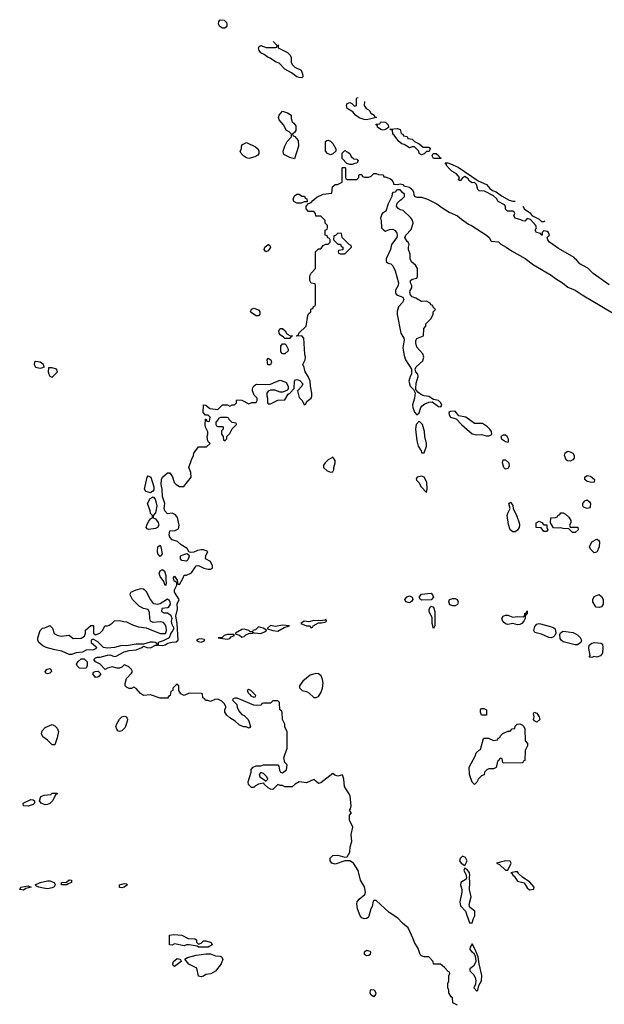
# Model space of a CAD drawing. Header units: inches. Extents: x 2380249 to 2585472, y 382747 to 546448.
# Tile 272 of 626: x 2473018 to 2477893, y 521673 to 529886. Entities that reach past the tile are written whole.
import ezdxf

# ---------------------------------------------------------------- set-up
doc = ezdxf.new("R2010")
doc.units = ezdxf.units.IN
doc.header["$MEASUREMENT"] = 0
doc.layers.add('C4572', color=7, linetype='Continuous')

msp = doc.modelspace()

# ---------------------------------------------------------------- linework, layer by layer
at = {"layer": 'C4572', "color": 4}
for points, elevation in [([(2474710, 529814), (2474686, 529830), (2474677, 529850), (2474679.3, 529870), (2474690, 529886), (2474722.8, 529882.8), (2474741.4, 529861.4), (2474746.8, 529850), (2474746.8, 529830), (2474730, 529816)], 56), ([(2475310, 528726), (2475270, 528735.3), (2475222, 528762), (2475218, 528770), (2475215.3, 528790), (2475229.2, 528830.8), (2475249.1, 528870.9), (2475286, 528910), (2475286, 528930), (2475266, 528950), (2475243.1, 528963.1), (2475218, 529010), (2475182, 529050), (2475175.3, 529070), (2475182, 529090), (2475210, 529122), (2475252, 529110), (2475281, 529090), (2475282, 529062), (2475290, 529034), (2475303.6, 529023.6), (2475319.6, 528999.6), (2475319.6, 528960.4), (2475312.7, 528947.3), (2475294, 528930), (2475298, 528918), (2475312.7, 528912.7), (2475339.6, 528879.6), (2475342, 528830)], 56), ([(2476050, 528965.2), (2476030, 528969.4), (2476002, 528990), (2476002, 529002), (2475989.4, 529009.4), (2475990, 529014), (2476022, 529018), (2476030, 529034), (2476070, 529031.3), (2476092, 529010), (2476094, 528990), (2476094, 528986), (2476070, 528969)], 56), ([(2476370, 528758), (2476348, 528770), (2476346, 528790), (2476310, 528826), (2476290, 528826), (2476270, 528818), (2476225.6, 528845.6), (2476204, 528850), (2476181.2, 528870), (2476142, 528922), (2476129, 528930), (2476126, 528966), (2476114, 528966), (2476106, 528974), (2476170, 528978), (2476190, 528971.3), (2476198, 528938), (2476214, 528930), (2476218, 528918), (2476250, 528912), (2476254, 528894), (2476292, 528890), (2476311.1, 528871.1), (2476350, 528851.3), (2476383.6, 528823.6), (2476430, 528822), (2476436.9, 528816.9), (2476442, 528810), (2476432.7, 528787.3), (2476410, 528786), (2476390, 528766)], 56), ([(2474930, 528729), (2474910, 528733.2), (2474886.3, 528746.3), (2474866, 528770), (2474858, 528790), (2474868, 528810), (2474868, 528830), (2474876.4, 528843.6), (2474910, 528862), (2474985.4, 528825.4), (2475005.4, 528805.4), (2475011.6, 528788.4), (2475012, 528770), (2475003.6, 528756.4), (2474978.8, 528741.2)], 56), ([(2475610, 528758), (2475586, 528770), (2475568, 528790), (2475568, 528870), (2475580.4, 528879.6), (2475590, 528882), (2475610, 528872), (2475630, 528852), (2475654, 528810), (2475654, 528790), (2475630, 528768)], 56), ([(2475770, 528678), (2475747.3, 528687.3), (2475708.4, 528728.4), (2475707.3, 528772.7), (2475730, 528794), (2475750, 528784.7), (2475770.8, 528770), (2475783.5, 528743.5), (2475805.4, 528725.4), (2475830, 528722), (2475842, 528710), (2475830, 528688), (2475812.7, 528687.3), (2475790, 528678)], 56), ([(2476530, 528728), (2476468.4, 528728.4), (2476458, 528750), (2476466, 528770), (2476490.9, 528770.9), (2476514, 528750), (2476518, 528738), (2476534, 528730)], 56), ([(2475364.7, 528355.3), (2475330, 528356), (2475305.2, 528370), (2475299.3, 528390), (2475310, 528416), (2475330, 528432), (2475350, 528432), (2475370, 528414), (2475392.7, 528412.7), (2475398, 528398), (2475412.7, 528392.7), (2475414, 528366), (2475410, 528366), (2475390, 528366)], 56), ([(2476190, 528466), (2476170, 528466), (2476158, 528462), (2476152.7, 528447.3), (2476130, 528446), (2476123.6, 528436.4), (2476122, 528410), (2476091.1, 528348.9), (2476071, 528290), (2476045.4, 528274.6), (2476036.9, 528263.1), (2476026, 528230), (2476031.1, 528208.9), (2476034, 528150), (2476054, 528130), (2476070, 528122), (2476102.7, 528137.3), (2476130, 528139.3), (2476150, 528127), (2476164.2, 528104.2), (2476166.9, 528090), (2476162, 528070), (2476118.8, 528010), (2476110, 527968), (2476074, 527890), (2476074, 527870), (2476090, 527854), (2476114, 527850), (2476130, 527834), (2476150.4, 527790), (2476176.4, 527690), (2476174.4, 527670), (2476153, 527630), (2476153, 527610), (2476158, 527598), (2476168, 527588), (2476212.6, 527572.6), (2476220.3, 527550), (2476210, 527527), (2476177.3, 527490), (2476167.1, 527452.9), (2476167.1, 527427.1), (2476196, 527270), (2476222.8, 527230), (2476225.4, 527214.6), (2476214, 527150), (2476225.2, 527085.2), (2476236.3, 527050), (2476286.4, 526970), (2476284.9, 526930), (2476274.4, 526910), (2476264, 526870), (2476273.4, 526830), (2476301.6, 526801.6), (2476314.8, 526774.8), (2476310.4, 526730), (2476294, 526674), (2476296.3, 526650), (2476310, 526611.3), (2476330, 526590.8), (2476350, 526607.3), (2476363.7, 526650), (2476373.6, 526666.4), (2476396.9, 526683.1), (2476430, 526696.4), (2476458.4, 526698.4), (2476510, 526660.7), (2476530, 526658), (2476539, 526670), (2476529, 526690), (2476510, 526709), (2476470, 526718), (2476430, 526742), (2476390, 526747.3), (2476370, 526756.3), (2476339.1, 526779.1), (2476321.5, 526801.5), (2476320.9, 526810), (2476324.6, 526855.4), (2476341.6, 526910), (2476338.4, 526930), (2476322.7, 526950), (2476315.1, 526970), (2476324.5, 526990), (2476378.7, 527041.3), (2476387, 527070), (2476379.1, 527099.1), (2476330, 527155.3), (2476320.7, 527190), (2476322, 527210), (2476330, 527226), (2476386, 527250), (2476388.9, 527311.1), (2476406, 527330), (2476406, 527350), (2476450, 527394), (2476466, 527430), (2476466, 527450), (2476486, 527470), (2476467.3, 527487.3), (2476462, 527502), (2476447.3, 527507.3), (2476442, 527522), (2476410, 527538), (2476370, 527535.3), (2476322, 527562), (2476290, 527573.6), (2476276.3, 527590), (2476271.2, 527610), (2476273.9, 527626.1), (2476287.8, 527650), (2476289.6, 527670), (2476276, 527690), (2476276, 527710), (2476290, 527722), (2476328.9, 527731.1), (2476336.4, 527743.6), (2476335.3, 527810), (2476318, 527838), (2476285.8, 527865.8), (2476274, 527890), (2476274, 527930), (2476259.3, 527970), (2476259.3, 527990), (2476266, 528010), (2476259, 528030), (2476250, 528036), (2476229.7, 528070), (2476238, 528090), (2476283.1, 528136.9), (2476299, 528190), (2476294, 528214), (2476277.2, 528237.2), (2476215.5, 528295.5), (2476190, 528300.9), (2476174, 528310), (2476159, 528330), (2476165.2, 528354.8), (2476190, 528382), (2476206, 528390), (2476226, 528410), (2476226, 528430), (2476210, 528446)], 56), ([(2475670, 528106), (2475652.7, 528087.3), (2475638, 528082), (2475634, 528050), (2475670, 528014), (2475692.7, 528012.7), (2475698, 527998), (2475714, 527990), (2475712.7, 527967.3), (2475678, 527962), (2475674, 527950), (2475678, 527938), (2475690, 527934), (2475730, 527934), (2475786, 527990), (2475782, 528002), (2475767.3, 528007.3), (2475706, 528070), (2475702, 528102)], 56), ([(2475070, 527948.7), (2475058, 527970), (2475062, 527990), (2475090, 528011.3), (2475094, 528010), (2475103.6, 528003.6), (2475110, 527986), (2475090, 527958)], 56), ([(2474990, 527415.3), (2474950, 527442), (2474944, 527450), (2474950, 527471.3), (2474970, 527481), (2475010, 527464.7), (2475021, 527450), (2475021, 527430), (2475010, 527415.3)], 56), ([(2475230, 527226), (2475219, 527239), (2475190, 527258), (2475182, 527270), (2475179, 527290), (2475189.3, 527310.7), (2475210, 527311.3), (2475231.3, 527290), (2475244.7, 527264.7), (2475270, 527252), (2475294, 527250), (2475278, 527242), (2475270, 527226)], 56), ([(2475210, 527098), (2475196.4, 527116.4), (2475196.4, 527163.6), (2475210, 527182), (2475230, 527182), (2475236.9, 527176.9), (2475256.9, 527136.9), (2475256, 527124), (2475230, 527098)], 56), ([(2473150, 527035.6), (2473140.7, 527030), (2473139.1, 527010), (2473150, 526987.7), (2473190, 526978.8), (2473210, 526984.7), (2473226, 526990), (2473218, 526998), (2473215.3, 527010), (2473189, 527030)], 64), ([(2475110, 527006), (2475088, 527008), (2475082, 527050), (2475090, 527062), (2475111.3, 527050), (2475118, 527030)], 56), ([(2473290, 526982.9), (2473258, 526982), (2473256, 526950), (2473261, 526930), (2473270, 526912), (2473290, 526904.7), (2473334, 526950), (2473325.2, 526970)], 64), ([(2476650, 526621.2), (2476610, 526619.3), (2476596, 526610), (2476598.8, 526590), (2476610, 526571.3), (2476657.3, 526557.3), (2476706.2, 526506.2), (2476790, 526431.3), (2476830, 526422.8), (2476870, 526426), (2476910, 526416), (2476930, 526416), (2476950, 526424.7), (2476955.3, 526430), (2476953.2, 526450), (2476939, 526470), (2476919, 526490), (2476878.6, 526518.6), (2476810, 526518.9), (2476739, 526570), (2476681.2, 526581.2)], 56), ([(2474747.3, 526567.3), (2474692.7, 526567.3), (2474678, 526562), (2474674, 526550), (2474654, 526530), (2474654, 526510), (2474658, 526498), (2474670, 526494), (2474710, 526494), (2474714, 526490), (2474714, 526470), (2474702, 526458), (2474702, 526430), (2474714, 526410), (2474718, 526378), (2474730, 526374), (2474746, 526390), (2474746, 526410), (2474770, 526434), (2474790, 526474), (2474826, 526510), (2474822, 526522), (2474790, 526526), (2474766, 526550), (2474762, 526562)], 56), ([(2476350, 526537.2), (2476325.5, 526510), (2476319.1, 526470), (2476330, 526374), (2476342, 526330), (2476364.9, 526290), (2476370, 526272), (2476390, 526272), (2476409.3, 526330), (2476409.3, 526350), (2476396, 526410), (2476393.2, 526450), (2476378, 526510)], 56), ([(2477070, 526421.2), (2477050, 526421.2), (2477031.3, 526410), (2477036, 526390), (2477070, 526366.8), (2477090, 526362), (2477095.3, 526364.7), (2477093.6, 526386.4), (2477084, 526410)], 56), ([(2477610, 526202.7), (2477585.6, 526205.6), (2477576, 526216), (2477561.2, 526250), (2477567, 526273), (2477590, 526286), (2477610, 526282.8), (2477630, 526271), (2477642.8, 526250), (2477642.8, 526230), (2477630, 526214)], 52), ([(2475630, 526238), (2475590, 526215.3), (2475564.7, 526190), (2475552, 526170), (2475552, 526150), (2475582, 526122), (2475610, 526112), (2475630, 526114), (2475638, 526130), (2475638, 526150), (2475648, 526190), (2475648, 526210)], 56), ([(2477070, 526136), (2477056, 526150), (2477044.5, 526190), (2477050, 526214), (2477070, 526215.5), (2477097.1, 526190), (2477099.3, 526160.7), (2477090, 526141.2)], 52), ([(2474110, 525940.7), (2474069.6, 525949.7), (2474058, 525970), (2474081.6, 526070), (2474090, 526080.5), (2474111.8, 526070), (2474138, 525990), (2474135.3, 525964.8), (2474127.3, 525952.7)], 56), ([(2476370, 526078), (2476334, 526070), (2476324.7, 526055.3), (2476326.4, 526046.4), (2476345.4, 526025.4), (2476366, 525990), (2476410, 525942), (2476417.2, 525970), (2476412.1, 526027.9), (2476390, 526069)], 56), ([(2477790, 526026.3), (2477750, 526034.7), (2477731.6, 526050), (2477729.7, 526070.3), (2477750, 526083.8), (2477779, 526079), (2477811, 526050), (2477810, 526029.5)], 52), ([(2474092.7, 525632.7), (2474080.2, 525640.2), (2474074, 525650), (2474080.9, 525679.1), (2474096, 525704), (2474110, 525722), (2474126, 525730), (2474126, 525750), (2474110, 525766), (2474106, 525790), (2474084.2, 525850), (2474107.1, 525892.9), (2474130, 525905.5), (2474147.4, 525887.4), (2474157.4, 525857.4), (2474160.3, 525830), (2474153.9, 525786.1), (2474150, 525774), (2474131.3, 525750), (2474131.6, 525731.6), (2474150, 525722.8), (2474171.8, 525691.8), (2474178.5, 525670), (2474168.2, 525650), (2474150, 525641.8)], 56), ([(2477150, 525613.2), (2477130, 525614), (2477108.7, 525630), (2477095.5, 525675.5), (2477084, 525750), (2477088.7, 525770), (2477108.7, 525810), (2477098, 525850), (2477110, 525862), (2477130, 525834), (2477132, 525810), (2477164, 525744), (2477182.8, 525690), (2477186.8, 525670), (2477184, 525650), (2477170, 525629)], 52), ([(2477750, 525809), (2477720.2, 525820.2), (2477714, 525830), (2477714, 525850), (2477730, 525872), (2477750, 525881), (2477770, 525864.7), (2477778.8, 525850), (2477776.3, 525823.7), (2477770, 525815.3)], 52), ([(2477390, 525618), (2477367.3, 525647.3), (2477326, 525650), (2477326, 525690), (2477350, 525702), (2477372.7, 525692.7), (2477390, 525674), (2477412.7, 525672.7), (2477414, 525650), (2477422, 525630), (2477410, 525618)], 52), ([(2477650, 525608.7), (2477628, 525610), (2477598, 525638), (2477550, 525642), (2477530, 525648.7), (2477510, 525644), (2477468.4, 525648.4), (2477446, 525690), (2477448, 525730), (2477487.3, 525732.7), (2477502, 525738), (2477506, 525750), (2477522, 525758), (2477530, 525774), (2477550, 525774), (2477570, 525762), (2477596.9, 525736.9), (2477614, 525710), (2477614, 525690), (2477602, 525670), (2477610, 525654), (2477672.7, 525652.7), (2477674, 525630)], 52), ([(2477810, 525438), (2477779, 525470), (2477769.4, 525490), (2477789.5, 525530.5), (2477830, 525552), (2477843.6, 525543.6), (2477852, 525530), (2477851.6, 525488.4), (2477830, 525446)], 52), ([(2474190, 525409.6), (2474169.7, 525429.7), (2474167, 525450), (2474169.7, 525490.3), (2474190, 525502.8), (2474196.4, 525490), (2474205.5, 525430)], 56), ([(2474410, 525369.3), (2474370, 525374), (2474359.3, 525390), (2474359.3, 525410), (2474363.9, 525416.1), (2474412.7, 525432.7), (2474424.7, 525424.7), (2474431.3, 525410), (2474419.8, 525380.2)], 56), ([(2474230, 525166.6), (2474219.6, 525199.6), (2474190, 525242.7), (2474181.3, 525270), (2474189.7, 525290.3), (2474210, 525299.5), (2474226, 525286), (2474237.6, 525250), (2474235.5, 525210), (2474240.7, 525190), (2474236, 525170)], 56), ([(2476270, 525023), (2476239, 525030), (2476229, 525050), (2476248.4, 525071.5), (2476270, 525080.4), (2476290.3, 525070.3), (2476297.6, 525050), (2476286.1, 525033.9)], 52), ([(2476370, 525044.2), (2476360.9, 525050), (2476349.3, 525070), (2476370, 525094.4), (2476450, 525101.3), (2476461.3, 525090), (2476468.7, 525070), (2476450, 525047)], 52), ([(2476630, 524996.9), (2476606.3, 525006.3), (2476596.2, 525030), (2476603.7, 525050), (2476630, 525059.5), (2476650, 525058.4), (2476666.8, 525050), (2476675.5, 525030), (2476670, 525009.4), (2476650, 524996.9)], 52), ([(2477850, 524984), (2477826, 524986), (2477816, 524996), (2477798, 525030), (2477798, 525050), (2477810, 525074), (2477850, 525092), (2477870, 525074), (2477884.7, 525050), (2477882.8, 525010), (2477870, 524989)], 52), ([(2476470, 524809.2), (2476457.2, 524850), (2476457.5, 524897.5), (2476432.3, 524950), (2476432.3, 524970), (2476442.7, 524990), (2476450, 524994.9), (2476470, 524986.8), (2476480.3, 524950), (2476479.1, 524830)], 52), ([(2477170, 524839.7), (2477130, 524849.5), (2477090, 524840.5), (2477070, 524845.6), (2477047, 524867), (2477038.4, 524890), (2477049.6, 524910.4), (2477070, 524919.3), (2477090, 524919.3), (2477130, 524902), (2477170, 524906.7), (2477215.3, 524904.7), (2477228, 524912), (2477230, 524934), (2477242, 524938), (2477250, 524954), (2477251.3, 524930), (2477238, 524922), (2477232, 524908), (2477232, 524892), (2477222, 524870), (2477204.9, 524850), (2477190, 524841.3)], 52), ([(2475570, 524886), (2475562, 524878), (2475530, 524871.6), (2475470, 524873.3), (2475430, 524864), (2475390, 524868), (2475362, 524850), (2475410, 524831.3), (2475434, 524830), (2475450, 524814), (2475462, 524818), (2475466, 524830), (2475510, 524854), (2475534, 524854), (2475570, 524864.7), (2475575.3, 524870)], 56), ([(2475010, 524820.9), (2474983.4, 524796.6), (2474962, 524790), (2474959.6, 524780.4), (2474940.4, 524780.4), (2474928, 524790), (2474890, 524801.2), (2474870, 524799.3), (2474818, 524770), (2474821, 524761), (2474850, 524751), (2474870, 524736), (2474890, 524741), (2474904.5, 524755.5), (2474930, 524767.3), (2474966, 524770), (2474962, 524778), (2474972, 524772), (2475030, 524767.3), (2475060.1, 524779.9), (2475075.3, 524790), (2475075.3, 524795.3), (2475048.7, 524810)], 56), ([(2475210, 524835.8), (2475150, 524824.5), (2475110, 524832.3), (2475084.7, 524810), (2475084.7, 524804.7), (2475130, 524790.7), (2475170, 524784.7), (2475223.7, 524816.3), (2475268, 524830)], 56), ([(2477450, 524731.1), (2477430, 524734), (2477370, 524759.7), (2477313.6, 524773.6), (2477305.1, 524790), (2477314.2, 524825.9), (2477330, 524843), (2477350, 524848.4), (2477444.2, 524824.2), (2477472.7, 524812.7), (2477483.8, 524803.8), (2477488.7, 524770), (2477480.4, 524750), (2477470, 524739.6)], 52), ([(2474530, 524720.9), (2474510, 524719.3), (2474491.3, 524710), (2474510, 524698.8), (2474530, 524694.8), (2474550, 524702.8), (2474562, 524710), (2474555.5, 524715.5)], 56), ([(2474798, 524758), (2474750, 524757.6), (2474722, 524750), (2474706, 524734), (2474674, 524730), (2474750, 524718), (2474770, 524724.7), (2474782.7, 524737.3), (2474808, 524750)], 56), ([(2477650, 524671.3), (2477550, 524697.6), (2477534.5, 524710), (2477525.4, 524725.4), (2477522, 524758), (2477529.3, 524770.7), (2477550, 524785.5), (2477633.4, 524773.4), (2477672.8, 524752.8), (2477692.8, 524732.8), (2477703, 524710), (2477697.3, 524690), (2477690, 524684.5), (2477670, 524671.6)], 52), ([(2477830, 524568), (2477806.4, 524573.6), (2477790, 524566), (2477768.4, 524568.4), (2477776.4, 524583.6), (2477765.1, 524645.1), (2477767, 524670), (2477790, 524686.7), (2477810.6, 524690.6), (2477866, 524686), (2477877.3, 524677.3), (2477880.5, 524650), (2477877, 524603), (2477861.4, 524578.6)], 52), ([(2473550, 524473.2), (2473516.5, 524476.5), (2473496.6, 524496.6), (2473492, 524510), (2473506.1, 524533.9), (2473530, 524554.9), (2473554.4, 524554.4), (2473579.3, 524530), (2473579.9, 524500.1), (2473576, 524484), (2473570, 524478)], 56), ([(2473250, 524429.4), (2473236.5, 524436.5), (2473229.2, 524450), (2473246, 524470), (2473270, 524474.9), (2473278, 524470), (2473283, 524450), (2473270, 524435.1)], 56), ([(2473650, 524398), (2473628.7, 524428.7), (2473636.4, 524443.6), (2473646, 524450), (2473671.3, 524451.3), (2473694, 524430), (2473682, 524410), (2473670, 524402)], 56), ([(2475487.5, 524432.5), (2475441.6, 524418.4), (2475378, 524370), (2475352, 524330), (2475352.7, 524312.7), (2475374, 524290), (2475410, 524282), (2475430, 524272), (2475470, 524232), (2475490, 524232), (2475510, 524242), (2475528.7, 524270), (2475544, 524310), (2475549.1, 524350.9), (2475543.2, 524383.2), (2475531.9, 524411.9), (2475510, 524429.2)], 56), ([(2474930, 524298), (2474914, 524290), (2474922, 524270), (2474938, 524258), (2474945.4, 524245.4), (2474970, 524234), (2474982, 524238), (2474986, 524250), (2474970, 524266), (2474946, 524290)], 56), ([(2476870, 524086), (2476862, 524110), (2476862, 524130), (2476870, 524142), (2476890, 524142), (2476912, 524130), (2476910, 524086)], 52), ([(2473850, 523949.2), (2473835.5, 523955.5), (2473827, 523967), (2473820.9, 523990), (2473827.2, 524012.8), (2473849.4, 524050.6), (2473870, 524071.3), (2473890, 524078), (2473910, 524071.3), (2473916, 524050), (2473914.8, 524034.8), (2473897.3, 523982.7), (2473870, 523955.1)], 56), ([(2477330, 524028), (2477310, 524038), (2477304, 524050), (2477308.7, 524070), (2477302, 524098), (2477308.9, 524111.1), (2477330, 524102), (2477351, 524070), (2477354.8, 524050)], 52), ([(2473290, 523838), (2473250, 523875.3), (2473210, 523904), (2473199.5, 523930), (2473205.3, 523954.7), (2473230, 523982.8), (2473290, 524006.8), (2473310, 523996.3), (2473330, 523977.1), (2473340.3, 523950), (2473330, 523895.3), (2473310, 523838)], 56), ([(2477050, 523686), (2477046, 523690), (2477042, 523722), (2477030, 523726), (2477018, 523722), (2477012.7, 523707.3), (2477002, 523698), (2476991.3, 523648.7), (2476970, 523638), (2476930, 523638), (2476914, 523630), (2476894, 523610), (2476891.3, 523588.7), (2476870, 523578), (2476845.4, 523554.6), (2476830, 523526), (2476810, 523506), (2476790, 523526), (2476768, 523590), (2476766, 523650), (2476816.4, 523743.6), (2476826, 523770), (2476850, 523794), (2476862, 523798), (2476886, 523890), (2476890, 523894), (2476927.3, 523892.7), (2476970, 523874), (2477002, 523878), (2477007.3, 523892.7), (2477022, 523898), (2477027.3, 523912.7), (2477047.3, 523932.7), (2477088.4, 523951.6), (2477107.3, 523952.7), (2477126, 523970), (2477146, 523974), (2477150, 523994), (2477166, 524010), (2477190, 524012), (2477210, 524002), (2477222, 523990), (2477230.9, 523970.9), (2477232, 523872), (2477252, 523850), (2477252, 523830), (2477232, 523790), (2477230, 523706), (2477218, 523702), (2477214, 523690), (2477207.3, 523687.3)], 52), ([(2475030, 523606), (2475014, 523590), (2475022, 523570), (2475052, 523552), (2475070, 523534), (2475086, 523550), (2475078, 523570), (2475050, 523598)], 56), ([(2473230, 523338.4), (2473197.2, 523350), (2473182, 523370), (2473194.6, 523405.4), (2473223.1, 523416.9), (2473276.4, 523423.6), (2473290, 523434), (2473330, 523434), (2473334, 523430), (2473318, 523422), (2473290.8, 523370), (2473270, 523349.6), (2473250, 523340.7)], 56), ([(2473090, 523326), (2473050, 523329.3), (2473048, 523350), (2473110, 523381), (2473130, 523378), (2473142, 523370), (2473141, 523350), (2473130, 523341.2)], 56), ([(2476710, 522909), (2476691, 522890), (2476686.4, 522870), (2476701, 522850), (2476730, 522832), (2476748.7, 522870), (2476736.5, 522896.5)], 56), ([(2477070, 522869.2), (2476994, 522850), (2477018.8, 522838.8), (2477070, 522791), (2477090, 522792), (2477115.3, 522850), (2477108.4, 522868.4)], 56), ([(2476730, 522808), (2476722.8, 522790), (2476739.3, 522759.3), (2476744.9, 522730), (2476742, 522718), (2476696, 522690), (2476694.8, 522670), (2476704.7, 522630), (2476704.7, 522610), (2476688, 522528), (2476694.4, 522494.4), (2476736, 522450), (2476770, 522352), (2476790, 522352), (2476801.2, 522390), (2476812.3, 522410), (2476812.3, 522450), (2476778.4, 522478.4), (2476769.4, 522489.4), (2476765.4, 522505.4), (2476782.7, 522570), (2476769, 522630), (2476772, 522690), (2476768, 522730), (2476772.3, 522750), (2476768.7, 522770), (2476750, 522798)], 56), ([(2477150, 522779), (2477114, 522770), (2477124.7, 522764.7), (2477131.3, 522750), (2477142, 522742), (2477170, 522701), (2477225.4, 522685.4), (2477250, 522644.7), (2477270, 522626.8), (2477306, 522634), (2477308, 522650), (2477272.9, 522692.9), (2477210, 522734), (2477180.9, 522760.9), (2477170, 522778)], 56), ([(2473050, 522626), (2473018, 522630), (2473028, 522650), (2473090, 522662), (2473114, 522650), (2473070, 522638)], 56), ([(2473250, 522636), (2473230, 522638), (2473178, 522650), (2473158, 522658), (2473146, 522670), (2473190, 522690.6), (2473250, 522703), (2473270, 522702), (2473304.7, 522690), (2473314, 522670), (2473306, 522654), (2473290, 522645.2)], 56), ([(2473410, 522668.7), (2473366, 522670), (2473366, 522690), (2473408.4, 522691.6), (2473430, 522711), (2473451.3, 522710), (2473451.3, 522688.7), (2473422, 522678)], 56), ([(2473870, 522644), (2473850, 522649), (2473849.3, 522670.7), (2473890, 522681), (2473910, 522678), (2473918, 522670), (2473890, 522649.3)], 56), ([(2474510, 522174), (2474530, 522182), (2474550, 522202), (2474570, 522202), (2474614, 522190), (2474622, 522170), (2474590, 522149.3), (2474509.3, 522149.3), (2474498, 522158), (2474431.1, 522168.9), (2474410, 522168.7), (2474390, 522162), (2474310, 522178), (2474290, 522168), (2474268.4, 522168.4), (2474268, 522250), (2474304, 522256), (2474371.3, 522251.3), (2474423.6, 522223.6), (2474479.6, 522219.6), (2474491.6, 522211.6), (2474492.7, 522192.7)], 56), ([(2476790, 522178), (2476774.8, 522150), (2476770.8, 522130), (2476787.7, 522110), (2476802, 522102), (2476816.8, 522076.8), (2476821.6, 522030), (2476805.1, 521994.9), (2476771, 521970), (2476771.3, 521951.3), (2476803, 521923), (2476816.3, 521896.3), (2476820.7, 521870), (2476818, 521842), (2476804.7, 521810), (2476830, 521782), (2476838, 521790), (2476848, 521830), (2476869, 521870), (2476872.5, 521912.5), (2476849, 522010), (2476842.7, 522070), (2476817, 522130)], 56), ([(2474530, 521902), (2474509.3, 521909.3), (2474494.6, 521974.6), (2474428.9, 522008.9), (2474395.3, 522050), (2474416.5, 522063.5), (2474490, 522082), (2474573.7, 522093.7), (2474610, 522094), (2474650, 522078.8), (2474690, 522076), (2474702, 522070), (2474711.3, 522050), (2474698, 522010), (2474651.1, 521948.9), (2474611.6, 521928.4), (2474570, 521922), (2474550, 521908.7)], 56), ([(2475910, 522077.6), (2475902.2, 522082.3), (2475892.3, 522090), (2475892.3, 522110), (2475910, 522123.8), (2475937.6, 522117.6), (2475944, 522110), (2475942, 522090), (2475930, 522080.7)], 56), ([(2474310, 521988.7), (2474298, 521998), (2474295.3, 522010), (2474301.2, 522030), (2474330, 522056), (2474354, 522050), (2474362, 522042), (2474364.7, 522030)], 56), ([(2475970, 521735.3), (2475950, 521748.7), (2475940.7, 521770), (2475942.9, 521790), (2475950, 521797.1), (2475975.3, 521795.3), (2475987.3, 521770), (2475984, 521756)], 56)]:
    msp.add_lwpolyline(points, close=True, dxfattribs=dict(at, elevation=elevation))
at = {"layer": 'C4572', "color": 4, "elevation": 56}
for points in [[(2475370, 529402), (2475350, 529402.9), (2475329.5, 529410), (2475283.7, 529443.7), (2475230, 529474.5), (2475182.4, 529522.4), (2475150, 529535.1), (2475106.3, 529566.3), (2475089.3, 529570), (2475056.6, 529596.6), (2475029.5, 529610), (2475014, 529630), (2475008.4, 529651.6), (2475016.4, 529663.6), (2475030, 529672), (2475072.7, 529652.7), (2475150, 529654), (2475162, 529658), (2475166, 529670), (2475138, 529698), (2475135.3, 529704.5)], [(2475179.3, 529675.3), (2475174, 529670), (2475174, 529650), (2475250, 529612), (2475274, 529590), (2475282, 529570), (2475282, 529530), (2475292, 529510), (2475312, 529490), (2475364.7, 529464.7), (2475375.3, 529435.3), (2475378, 529410), (2475370, 529402)], [(2475910, 529049.6), (2475890, 529052.3), (2475850, 529068.6), (2475819.6, 529090), (2475796.3, 529116.3), (2475750, 529145.1), (2475742, 529170), (2475750, 529186), (2475770, 529194), (2475786.8, 529186.8), (2475810, 529164.7), (2475826, 529170), (2475828, 529228), (2475830, 529234), (2475841, 529237.7)], [(2475892.6, 529203.5), (2475892, 529170), (2475906, 529146), (2475932, 529130), (2475945.4, 529105.4), (2475974, 529090), (2475978, 529078), (2475994, 529070), (2475910, 529049.6)], [(2476670, 521666), (2476630, 521686), (2476627.3, 521727.3), (2476616.4, 521736.4), (2476598, 521770), (2476598, 521790), (2476588, 521810), (2476588.4, 521848.4), (2476598, 521862), (2476598, 521910), (2476606, 521930), (2476602, 521942), (2476590, 521946), (2476560.4, 521980.4), (2476527.3, 522007.3), (2476470, 522008), (2476466, 522030), (2476430, 522068), (2476390, 522068), (2476370, 522078), (2476358, 522090), (2476340.2, 522140.2), (2476310, 522188), (2476300.2, 522220.2), (2476259, 522310), (2476210, 522349.2), (2476171.9, 522391.9), (2476100.1, 522440.1), (2475990, 522539), (2475970, 522538), (2475966, 522534), (2475958.8, 522490), (2475947.3, 522470), (2475930.5, 522409.5), (2475923, 522397), (2475910.6, 522389.4), (2475890, 522387.3), (2475870, 522394), (2475856.9, 522410), (2475834.3, 522470), (2475829.6, 522510), (2475832.9, 522527.1), (2475848.3, 522551.7), (2475895.3, 522590), (2475902, 522610), (2475892.9, 522652.9), (2475859, 522710), (2475842, 522790), (2475802.7, 522850), (2475770, 522869.3), (2475730, 522869.2), (2475650, 522842.9), (2475621.2, 522850), (2475607, 522870), (2475607.6, 522892.4), (2475630, 522914), (2475670, 522918), (2475730, 522901), (2475750, 522904.7), (2475770, 522942), (2475774.2, 522985.8), (2475788.7, 523030), (2475781.2, 523090), (2475795.3, 523150), (2475768, 523210), (2475768.4, 523251.6), (2475786, 523270), (2475768, 523290), (2475776.4, 523303.6), (2475782, 523330), (2475774, 523410), (2475766.6, 523430), (2475742, 523462), (2475727.3, 523490), (2475721.2, 523550), (2475710, 523586), (2475670, 523575.3), (2475645.6, 523585.6), (2475630, 523598), (2475530, 523522), (2475510, 523515.3), (2475470, 523548), (2475410, 523522), (2475350, 523528), (2475314, 523510), (2475290, 523488), (2475230, 523488), (2475210, 523498), (2475190, 523498), (2475170, 523506), (2475130, 523466), (2475110, 523468), (2475090, 523478), (2475058, 523510), (2475056.4, 523516.4), (2475050, 523518), (2475010, 523509.2), (2474984.5, 523495.5), (2474970, 523482), (2474950, 523482), (2474926.8, 523506.8), (2474924, 523530), (2474948, 523610), (2474948.4, 523631.6), (2474966, 523650), (2474990, 523662), (2475030, 523662), (2475050, 523671.3), (2475170, 523672), (2475179.6, 523659.6), (2475185.4, 523625.4), (2475194, 523610), (2475210, 523604.7), (2475242, 523630), (2475248, 523670), (2475228, 523690), (2475222, 523730), (2475248.7, 523810), (2475248.4, 523948.4), (2475230, 523986), (2475228, 524010), (2475208.7, 524050), (2475206, 524110), (2475202, 524122), (2475188, 524130), (2475186, 524190), (2475170, 524206), (2475130, 524206), (2475110, 524186), (2475050, 524186), (2475038, 524182), (2475031.6, 524168.4), (2474990, 524166), (2474970, 524168), (2474832.7, 524227.3), (2474812.7, 524227.3), (2474798, 524222), (2474794, 524210), (2474830, 524174), (2474832, 524150), (2474851.6, 524111.6), (2474871.6, 524091.6), (2474890, 524082), (2474922, 524050), (2474930, 524034), (2474942, 523990), (2474938, 523982), (2474930, 523978), (2474907.3, 523987.3), (2474888.4, 523988.4), (2474850, 524002), (2474816, 524036), (2474770, 524064), (2474745.6, 524085.6), (2474728.7, 524110), (2474728.7, 524130), (2474738, 524150), (2474736.4, 524156.4), (2474723.1, 524183.1), (2474703.1, 524203.1), (2474670, 524218), (2474645.4, 524214.6), (2474610, 524198), (2474587.3, 524207.3), (2474568.4, 524208.4), (2474562, 524222), (2474546, 524230), (2474542, 524262), (2474530, 524266), (2474430, 524268), (2474388.4, 524248.4), (2474363.1, 524263.1), (2474346, 524290), (2474346, 524330), (2474330, 524346), (2474294, 524310), (2474294, 524290), (2474278, 524282), (2474274, 524250), (2474258, 524242), (2474250, 524226), (2474190, 524228), (2474110, 524255.3), (2474050, 524248.7), (2474025.2, 524265.2), (2473990, 524308), (2473970, 524318), (2473951.6, 524308.4), (2473930, 524308), (2473910, 524318), (2473898, 524330), (2473898, 524350), (2473908.4, 524391.6), (2473950, 524434), (2473958, 524450), (2473950, 524466), (2473926, 524490), (2473890, 524506), (2473870, 524486), (2473850, 524478), (2473830, 524478), (2473790, 524488), (2473750, 524478), (2473730, 524466), (2473689.2, 524510), (2473649, 524530), (2473637.2, 524550), (2473650, 524562.8), (2473668, 524570), (2473690, 524568), (2473750, 524586.7), (2473770, 524588.2), (2473810, 524574), (2473823.2, 524576.8), (2473890, 524614.4), (2473930, 524624.9), (2473990, 524630.5), (2474035.3, 524650), (2474050, 524661), (2474078, 524650), (2474110, 524646.7), (2474150, 524668.2), (2474166, 524670), (2474162, 524682), (2474148, 524690), (2474130, 524695.1), (2474105.2, 524694.8), (2474050, 524676), (2473990, 524677), (2473910, 524662), (2473870, 524667.3), (2473810, 524649.6), (2473750, 524643.7), (2473718, 524650), (2473670, 524698), (2473630, 524718), (2473614, 524710), (2473614, 524690), (2473656, 524656), (2473658, 524650), (2473650, 524638), (2473634, 524630), (2473573.4, 524626.6), (2473542, 524610), (2473490, 524603.7), (2473450, 524589.7), (2473430, 524592.3), (2473370, 524619.3), (2473310, 524629.3), (2473238, 524650), (2473210, 524664), (2473178, 524690), (2473168.7, 524710), (2473168.9, 524728.9), (2473188, 524790), (2473208.7, 524811.3), (2473227.3, 524812.7), (2473270, 524832), (2473292, 524812), (2473306.4, 524766.4), (2473330, 524751.3), (2473364.7, 524744.7), (2473430, 524751.3), (2473463.6, 524723.6), (2473530, 524726), (2473557.2, 524742.8), (2473568, 524770), (2473567.3, 524792.7), (2473610, 524834), (2473630, 524834), (2473634, 524830), (2473634, 524770), (2473650, 524754), (2473686, 524770), (2473710, 524794), (2473728.7, 524831.3), (2473750, 524831.3), (2473763.1, 524836.9), (2473790, 524851.3), (2473810, 524871), (2473850, 524876), (2473885.4, 524865.4), (2473910, 524864.7), (2473959.8, 524839.8), (2474010, 524822.8), (2474073.7, 524813.7), (2474190, 524767.3), (2474232.7, 524767.3), (2474242, 524790), (2474239.3, 524819.3), (2474235.3, 524835.3), (2474218, 524858), (2474190, 524863.7), (2474130, 524859.3), (2474110, 524868.7), (2474102.7, 524890), (2474100.4, 524940.4), (2474090, 524966), (2474050, 524975.3), (2474014.6, 524994.6), (2473958, 525050), (2473938, 525090), (2473946, 525110), (2473988.9, 525131.1), (2474030, 525142), (2474050, 525138), (2474070, 525121), (2474108.1, 525048.1), (2474124.9, 525024.9), (2474136.8, 525016.8), (2474170, 525010.5), (2474190, 525015.5), (2474250, 525056.4), (2474263.9, 525043.9), (2474270.6, 525030), (2474273, 525010), (2474256, 524984), (2474250, 524979.5), (2474204, 524976), (2474201, 524950), (2474218.8, 524938.8), (2474250, 524939.1), (2474278, 524918), (2474288, 524890), (2474282, 524870), (2474283, 524850), (2474302.8, 524810), (2474294.8, 524790), (2474278.8, 524770), (2474264.7, 524730), (2474215.5, 524704.5), (2474172, 524690), (2474174, 524670), (2474210, 524665.5), (2474230, 524670.8), (2474254.2, 524685.9), (2474285.4, 524694.6), (2474322.4, 524697.6), (2474340.9, 524710), (2474331.8, 524850), (2474319.3, 524910), (2474333.2, 524970), (2474330, 525014), (2474348.7, 525050), (2474309.4, 525110), (2474309.4, 525130), (2474328.7, 525170), (2474328.4, 525188.4), (2474319, 525199), (2474310, 525199), (2474303.7, 525210), (2474301.2, 525230), (2474310, 525244.7), (2474332, 525210), (2474338, 525178), (2474350, 525174), (2474382, 525230), (2474390, 525254), (2474410, 525254), (2474450, 525272), (2474490, 525332), (2474510, 525334), (2474554, 525310), (2474590, 525302), (2474610, 525302), (2474626, 525310), (2474626, 525330), (2474610, 525366), (2474568, 525390), (2474570, 525414), (2474586, 525450), (2474550, 525464), (2474530, 525465.2), (2474500.7, 525459.3), (2474470, 525444), (2474442, 525442), (2474430, 525446), (2474414.6, 525474.6), (2474364.7, 525504.7), (2474334, 525534), (2474290, 525548), (2474270, 525568.7), (2474264.5, 525590), (2474270, 525622), (2474315.3, 525624.7), (2474342, 525638), (2474348, 525670), (2474334, 525734), (2474317.2, 525757.2), (2474290, 525769), (2474250, 525765.1), (2474228.2, 525790), (2474222, 525810), (2474227, 525850), (2474209.6, 525910), (2474207, 525970), (2474197, 526010), (2474199.6, 526050), (2474210, 526070.6), (2474250, 526106.8), (2474270, 526106), (2474293, 526073), (2474306.8, 526026.8), (2474322, 526010), (2474350, 525992), (2474387.3, 525992.7), (2474449, 526070), (2474445.2, 526110), (2474429, 526150), (2474450, 526214), (2474468, 526250), (2474469.1, 526270.9), (2474510, 526322), (2474576.4, 526323.6), (2474606, 526350), (2474588, 526370), (2474582, 526410), (2474588, 526430), (2474587.3, 526447.3), (2474568.4, 526488.4), (2474566, 526510), (2474567.3, 526552.7), (2474572.7, 526552.7), (2474578, 526538), (2474590, 526534), (2474602, 526538), (2474606, 526570), (2474590, 526586), (2474567.3, 526587.3), (2474548.4, 526608.4), (2474550, 526674), (2474571.6, 526671.6), (2474603.6, 526643.6), (2474670, 526634), (2474710, 526674), (2474750, 526674), (2474770, 526662), (2474790, 526674), (2474810, 526674), (2474826, 526690), (2474826, 526710), (2474830, 526714), (2474870, 526712), (2474930, 526682), (2474952.7, 526692.7), (2474990, 526694), (2474998, 526710), (2474998, 526730), (2474974, 526754), (2474959, 526790), (2474959, 526810), (2474969.2, 526830.8), (2474994, 526846), (2475070, 526842), (2475110, 526844.7), (2475153.6, 526866.4), (2475190, 526878), (2475230, 526866), (2475239.1, 526859.1), (2475258, 526830), (2475256, 526804), (2475246, 526794), (2475210, 526779), (2475190, 526779), (2475145.4, 526794.6), (2475110, 526795.3), (2475090, 526788), (2475078, 526770), (2475078, 526750), (2475084.7, 526730), (2475084.7, 526690), (2475090, 526682), (2475110, 526682), (2475170, 526712), (2475230, 526714), (2475256.4, 526763.6), (2475270, 526772), (2475306, 526810), (2475308.4, 526871.6), (2475318, 526882), (2475330, 526884.7), (2475355.3, 526875.3), (2475378, 526850), (2475372, 526830), (2475334, 526790), (2475350, 526734), (2475374, 526710), (2475390, 526674), (2475402, 526678), (2475416.4, 526703.6), (2475448, 526730), (2475454.6, 526745.4), (2475455.3, 526770), (2475442, 526830), (2475439, 526870), (2475424, 526910), (2475399, 526950), (2475390, 526986), (2475378, 527010), (2475398, 527050), (2475402, 527070), (2475396, 527096), (2475388.4, 527228.4), (2475370, 527248), (2475330, 527246), (2475326, 527250), (2475342, 527258), (2475346, 527270), (2475408, 527330), (2475420.4, 527419.6), (2475427.3, 527432.7), (2475446, 527450), (2475447.3, 527472.7), (2475462, 527478), (2475467.3, 527492.7), (2475482, 527498), (2475486, 527510), (2475486, 527670), (2475482, 527682), (2475448.9, 527688.9), (2475438, 527710), (2475438, 527750), (2475448.9, 527771.1), (2475486, 527810), (2475486, 527950), (2475510, 527974), (2475530, 527974), (2475550, 528002), (2475570, 528014), (2475590, 528014), (2475606, 528030), (2475606, 528050), (2475602, 528062), (2475587.3, 528067.3), (2475582, 528082), (2475566, 528090), (2475566, 528130), (2475582, 528138), (2475586, 528150), (2475586, 528170), (2475566, 528190), (2475566, 528210), (2475530, 528246), (2475487.3, 528247.3), (2475486, 528270), (2475470, 528286), (2475426, 528286), (2475408.4, 528308.4), (2475408, 528332), (2475426, 528354), (2475450, 528362), (2475462, 528378), (2475494.6, 528405.4), (2475548.4, 528431.6), (2475622, 528438), (2475627.3, 528492.7), (2475648.4, 528511.6), (2475667.3, 528512.7), (2475706, 528530), (2475706, 528650), (2475710, 528654), (2475730, 528654), (2475734, 528650), (2475734, 528570), (2475738, 528558), (2475750, 528554), (2475830, 528554), (2475846, 528570), (2475846, 528590), (2475850, 528594), (2475870, 528594), (2475878, 528578), (2475892.7, 528572.7), (2475930, 528572), (2475950, 528582), (2475970, 528602), (2475990, 528602), (2476010, 528594), (2476050, 528592), (2476054, 528574), (2476066, 528574), (2476110, 528558), (2476122, 528550), (2476134, 528526), (2476134, 528514), (2476170, 528512), (2476190, 528518), (2476212, 528510), (2476221, 528501), (2476270, 528490.3), (2476290.6, 528470), (2476301, 528450), (2476303.6, 528423.6), (2476314, 528410), (2476330, 528404.7), (2476370, 528404.7), (2476418, 528390), (2476497.3, 528350), (2476538.4, 528318.4), (2476600.3, 528280.3), (2476670.2, 528250.2), (2476702.2, 528222.2), (2476761.4, 528181.4), (2476786, 528170), (2476910.7, 528090), (2476933.4, 528070), (2476950, 528038), (2477010, 528032.2), (2477030, 528014.9), (2477076.3, 527990), (2477118.7, 527958.7), (2477233.2, 527893.2), (2477301.7, 527841.7), (2477450, 527755.8), (2477486.1, 527726.1), (2477544.9, 527690), (2477590, 527655.5), (2477650.2, 527630.2), (2477710, 527590.4), (2478036.7, 527396.7)], [(2477934.3, 527674.3), (2477801.2, 527770), (2477754.8, 527814.8), (2477689.3, 527850), (2477662, 527882), (2477649, 527890), (2477643.1, 527903.1), (2477510, 527978), (2477437.2, 528030), (2477421.2, 528050), (2477418, 528070), (2477435.3, 528090), (2477428, 528110), (2477418, 528118), (2477390, 528126), (2477374, 528110), (2477374, 528090), (2477371.1, 528088.9), (2477362, 528102), (2477329, 528110), (2477318, 528130), (2477328, 528150), (2477322, 528170), (2477279, 528219), (2477250, 528228), (2477230, 528206), (2477212.7, 528207.3), (2477196.4, 528216.4), (2477150, 528229.3), (2477138, 528250), (2477148, 528270), (2477140.4, 528280.4), (2477130, 528288), (2477086, 528290), (2477070, 528306), (2477068, 528330), (2477060.4, 528340.4), (2477008.9, 528368.9), (2476994.6, 528394.6), (2476970, 528418), (2476894.6, 528454.6), (2476850, 528458), (2476838, 528470), (2476828, 528510), (2476810, 528528), (2476790, 528526), (2476770, 528538), (2476759, 528559), (2476730, 528578), (2476714, 528570), (2476695.3, 528544.7), (2476690, 528542), (2476678, 528550), (2476686, 528570), (2476660.4, 528600.4), (2476622, 528622), (2476602, 528642), (2476578, 528670), (2476578, 528678), (2476567.3, 528692.7), (2476588, 528692), (2476610, 528684.7), (2476675.3, 528655.3), (2476841, 528541), (2476911, 528511), (2476938, 528478), (2476962, 528462), (2476990.9, 528450.9), (2477036, 528416), (2477099.8, 528379.8), (2477130, 528371.3), (2477149.6, 528372)], [(2477213.7, 528329.6), (2477226.8, 528306.8), (2477274.8, 528274.8), (2477290, 528252), (2477350, 528222), (2477370, 528202), (2477390, 528202), (2477398.6, 528207.3)]]:
    msp.add_lwpolyline(points, dxfattribs=at)

doc.saveas('drawing.dxf')
